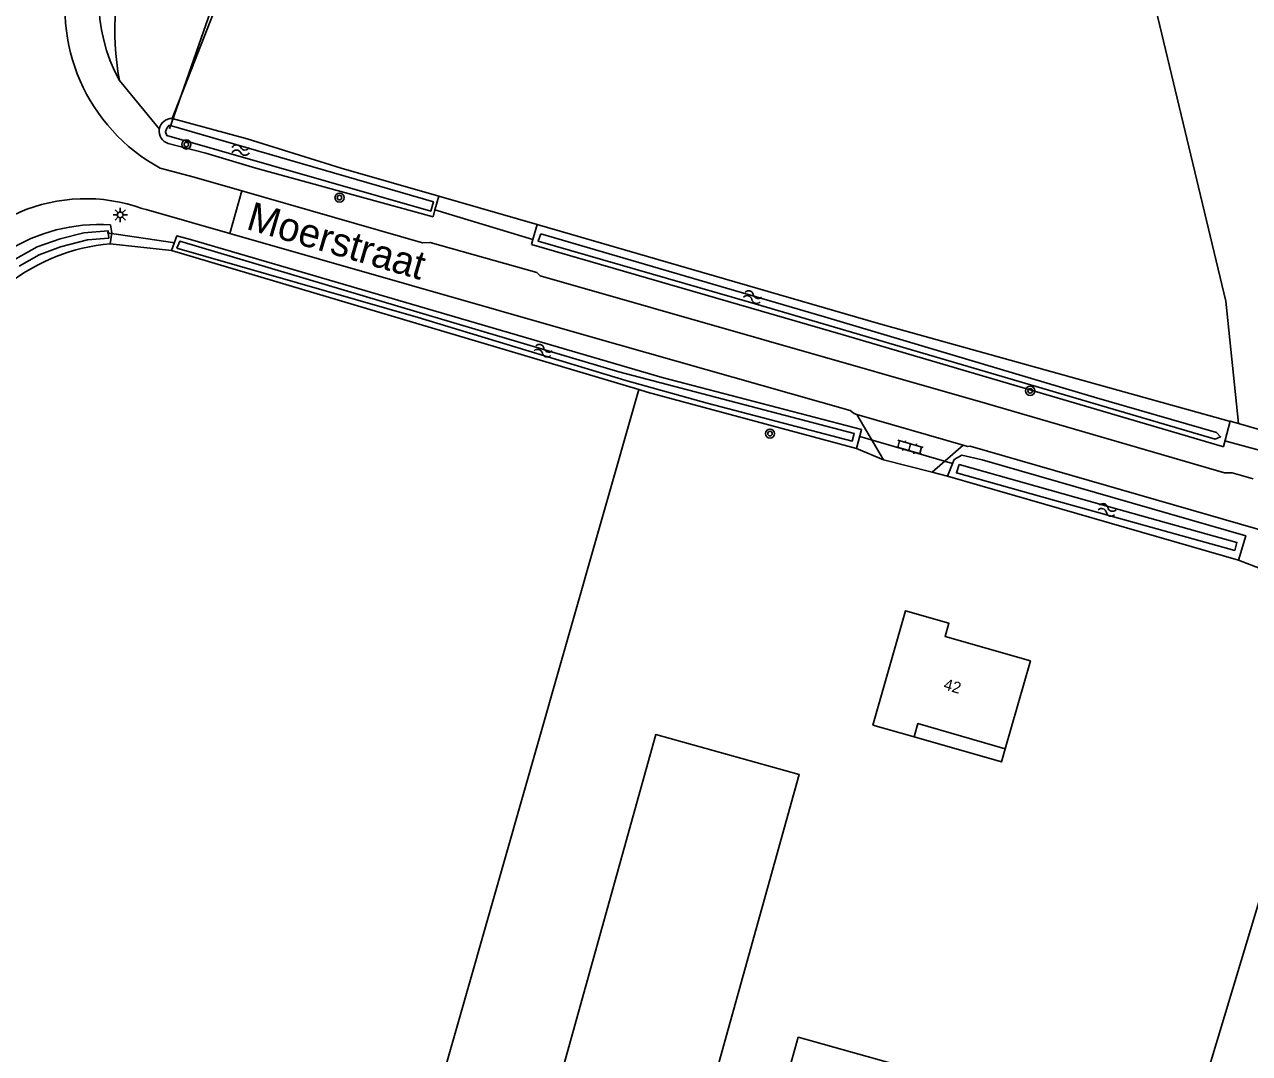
# Model space of a CAD drawing. Extents: x 133000 to 136000, y 400500 to 403500.
# Drawn here: x 134131.9 to 134239.1, y 400922.5 to 401012.6 of the extents above; entities that cross this region are included whole.
import ezdxf

# ---------------------------------------------------------------- set-up
doc = ezdxf.new("R2010")
doc.units = 0
for name, color, linetype in [('gg-anno-huisnummerreeks BGT', 7, 'Continuous'), ('gg-anno-openbare ruimte label', 7, 'Continuous'), ('gg-bbg-bijgebouw', 7, 'Continuous'), ('gg-bbg-gedigitaliseerde bebouwing', 7, 'Continuous'), ('gg-bbg-hoofdgebouw', 7, 'Continuous'), ('gg-bbg-luifel en loopbrug', 7, 'Continuous'), ('gg-knt-BGT kruinlijn', 7, 'Continuous'), ('gg-knt-bovenkant onderkant talud', 7, 'Continuous'), ('gg-knt-bronhoudergrens', 7, 'Continuous'), ('gg-knt-verharding', 7, 'Continuous'), ('gg-kntw-bovenkant insteek waterloop', 7, 'Continuous'), ('gg-kntw-waterlijn', 7, 'Continuous'), ('gg-kwrk-duiker nz buis', 7, 'Continuous'), ('gt-grn-groengrens', 7, 'Continuous'), ('gt-grn-weggrens', 7, 'Continuous'), ('gt-symb-boom', 7, 'Continuous'), ('gt-symb-klinker verharding', 7, 'Continuous'), ('gt-symb-lichtmast', 7, 'Continuous'), ('gt-symb-watersymbool', 7, 'Continuous')]:
    doc.layers.add(name, color=color, linetype=linetype)

# ---------------------------------------------------------------- blocks, each defined once
blk = doc.blocks.new('gt0-BOOM')
at = {"layer": 'gt-symb-boom'}
for radius in [0.4, 0.2]:
    blk.add_circle((0, 0), radius, dxfattribs=at)
blk = doc.blocks.new('gt0-WA')
at = {"layer": 'gt-symb-watersymbool'}
for centre, start, end in [((-0.32, 0.02), 28.0725, 151.9275), ((0.43, 0.42), 208.0725, 331.9275), ((-0.32, -0.43), 28.0725, 151.9275), ((0.43, -0.03), 208.0725, 331.9275)]:
    blk.add_arc(centre, 0.425, start, end, dxfattribs=at)
blk = doc.blocks.new('gt0-KL1')
at = {"layer": 'gt-symb-klinker verharding'}
for p, q in [((-1.15, 0.3), (1.15, 0.3)), ((-1, -0.3), (-1, 0.3)), ((-0.5, 0.3), (-0.5, 0.45)), ((0, -0.3), (0, 0.3)), ((0.5, 0.3), (0.5, 0.45)), ((1, -0.3), (1, 0.3)), ((-1.15, -0.3), (1.15, -0.3)), ((-0.5, -0.45), (-0.5, -0.3)), ((0.5, -0.45), (0.5, -0.3))]:
    blk.add_line(p, q, dxfattribs=at)
blk = doc.blocks.new('gt0-LMAST')
at = {"layer": 'gt-symb-lichtmast'}
for p, q in [((-0.18, 0.17), (-0.45, 0.44)), ((-0.01, 0.25), (-0.01, 0.62)), ((0.17, 0.17), (0.44, 0.44)), ((-0.26, 0), (-0.63, 0)), ((-0.18, -0.18), (-0.45, -0.45)), ((-0.01, -0.25), (-0.01, -0.63)), ((0.44, -0.45), (0.17, -0.18)), ((0.24, 0), (0.62, 0))]:
    blk.add_line(p, q, dxfattribs=at)
blk.add_circle((-0.01, 0), 0.25, dxfattribs=at)

msp = doc.modelspace()

# ---------------------------------------------------------------- linework, layer by layer
at = {"layer": 'gg-bbg-bijgebouw'}
for points in [[(134185.82, 400945.6), (134187.16, 400950.42), (134199.7, 400946.93), (134182.72, 400885.95), (134170.18, 400889.44), (134185.82, 400945.6)], [(134199.62, 400923.91), (134210.24, 400920.95), (134205.14, 400902.65), (134194.52, 400905.6), (134199.62, 400923.91)]]:
    msp.add_lwpolyline(points, dxfattribs=at)
at = {"layer": 'gg-bbg-gedigitaliseerde bebouwing'}
msp.add_line((134209.76, 400950.21), (134206.15, 400951.25), dxfattribs=at)
msp.add_lwpolyline([(134217.73, 400949.17), (134210.09, 400951.37), (134209.76, 400950.21)], dxfattribs=at)
at = {"layer": 'gg-bbg-hoofdgebouw'}
for points in [[(134206.15, 400951.25), (134209.02, 400961.25), (134212.8, 400960.16), (134212.47, 400959.01), (134219.94, 400956.86), (134217.73, 400949.17)], [(134249.63, 400935.44), (134248.85, 400935.66), (134249.33, 400937.36), (134253.57, 400936.11), (134253.35, 400935.28), (134254.25, 400933.61), (134256.02, 400933.02), (134257.78, 400933.95), (134258.37, 400935.73), (134257.6, 400937.3), (134260.37, 400946.48), (134248.51, 400950.06), (134245.99, 400941.69), (134245.52, 400941.83), (134244.11, 400937.13), (134240.65, 400938.17), (134233.92, 400915.78), (134243.51, 400912.9), (134250.04, 400934.62)]]:
    msp.add_lwpolyline(points, dxfattribs=at)
at = {"layer": 'gg-bbg-luifel en loopbrug'}
msp.add_lwpolyline([(134217.73, 400949.17), (134217.4, 400948.02), (134209.76, 400950.21)], dxfattribs=at)
at = {"layer": 'gg-knt-BGT kruinlijn'}
msp.add_arc((134152.73, 401014.63), 14.32, 148.6447, 209.1066, dxfattribs=at)
at = {"layer": 'gg-knt-bovenkant onderkant talud'}
msp.add_arc((134162.24, 401011.96), 22.44, 158.5636, 191.0401, dxfattribs=at)
at = {"layer": 'gg-knt-bronhoudergrens'}
msp.add_line((134168.17, 400997.55), (134176.77, 400995.07), dxfattribs=at)
for points in [[(134238.15, 400977.63), (134237.05, 400988.36), (134231.09, 401013.17), (134226.52, 401031.69), (134221.96, 401050.22), (134222.67, 401050.2), (134227.91, 401050.08)], [(134152.59, 400869.2), (134154.37, 400870.99), (134169.93, 400925.49), (134185.67, 400980.61)]]:
    msp.add_lwpolyline(points, dxfattribs=at)
at = {"layer": 'gg-knt-verharding'}
for p, q in [((134146.73, 400999.22), (134143.77, 401000)), ((134146.73, 400999.22), (134150.92, 400998.01)), ((134142.55, 400996.37), (134142.27, 400996.43)), ((134149.87, 400994.28), (134142.55, 400996.37)), ((134207.07, 400974.45), (134204.75, 400978.43)), ((134204.75, 400978.43), (134214.04, 400975.76)), ((134214.04, 400975.76), (134211.34, 400973.39)), ((134211.34, 400973.39), (134207.07, 400974.45))]:
    msp.add_line(p, q, dxfattribs=at)
for points in [[(134150.92, 400998.01), (134166.72, 400993.45), (134167.39, 400993.49), (134176.73, 400990.87), (134177.04, 400990.58), (134216.17, 400979.36), (134236.92, 400973.31), (134237.59, 400973.31), (134239.45, 400972.8)], [(134204.75, 400978.43), (134204.51, 400978.51), (134204.15, 400978.79), (134181.27, 400985.3), (134149.87, 400994.28)], [(134240.77, 400967.95), (134240.2, 400968.11), (134239.84, 400968.38), (134214.68, 400975.65), (134214.44, 400975.62), (134214.04, 400975.76)]]:
    msp.add_lwpolyline(points, dxfattribs=at)
for centre, radius, start, end in [((134151.4, 401014.03), 15.97, 165.6696, 241.4805), ((134137.25, 400982.6), 14.72, 70.0837, 156.0969)]:
    msp.add_arc(centre, radius, start, end, dxfattribs=at)
at = {"layer": 'gg-kntw-bovenkant insteek waterloop'}
for p, q in [((134152.13, 401000), (134167.65, 400995.72)), ((134168.17, 400997.55), (134159.62, 401000)), ((134168.17, 400997.55), (134167.82, 400996.34)), ((134167.82, 400996.34), (134167.65, 400995.72)), ((134176.77, 400995.07), (134176.39, 400993.74)), ((134176.39, 400993.74), (134176.26, 400993.31)), ((134144.76, 400992.79), (134185.67, 400980.61)), ((134185.67, 400980.61), (134186.4, 400980.39)), ((134186.4, 400980.39), (134204.73, 400975.45)), ((134237.43, 400977.84), (134237.35, 400977.86)), ((134238.15, 400965.69), (134212.67, 400973.03))]:
    msp.add_line(p, q, dxfattribs=at)
for points in [[(134159.62, 401000), (134151.39, 401002.55), (134144.83, 401004.35)], [(134152.13, 401000), (134147.76, 401001.31), (134144.48, 401002.16)], [(134139.42, 400995.03), (134139.53, 400994.32), (134139.4, 400993.38)], [(134237.35, 400977.86), (134206.63, 400986.41), (134176.77, 400995.07)], [(134187.71, 400981.67), (134146.43, 400993.76), (134145.22, 400994.06), (134144.76, 400992.79)], [(134176.26, 400993.31), (134203.54, 400985.39), (134236.76, 400975.64)], [(134204.73, 400975.45), (134205.17, 400977.13), (134187.71, 400981.67)], [(134236.76, 400975.64), (134236.83, 400975.62), (134237.43, 400977.84)], [(134212.67, 400973.03), (134213.28, 400974.5), (134213.95, 400974.87), (134215.73, 400974.45), (134238.79, 400967.81), (134238.15, 400965.69)]]:
    msp.add_lwpolyline(points, dxfattribs=at)
for centre, radius, start, end in [((134144.8, 401003.23), 1.12, 88.68, 171.0306), ((134144.8, 401003.23), 1.12, 171.0152, 253.3909), ((134138.43, 400980), 15.06, 86.2463, 158.231), ((134140.86, 400976.64), 16.8, 94.9787, 160.9509)]:
    msp.add_arc(centre, radius, start, end, dxfattribs=at)
at = {"layer": 'gg-kntw-waterlijn'}
for points in [[(134144.56, 401003.77), (134144.35, 401003.5), (134144.23, 401003.17), (134144.35, 401002.85), (134167.45, 400996.24), (134167.68, 400997.05), (134144.56, 401003.77)], [(134131.12, 400992.06), (134132.99, 400993.11), (134135.01, 400993.81), (134137.09, 400994.32), (134139.23, 400994.5), (134139.28, 400993.88), (134137.41, 400993.72), (134135.05, 400993.11), (134133.18, 400992.41), (134131.44, 400991.43)], [(134177.08, 400994.24), (134176.85, 400993.61), (134195.36, 400988.25), (134236.11, 400976.28), (134236.59, 400976.48), (134236.23, 400976.86), (134225.52, 400979.96), (134201.93, 400986.99), (134177.08, 400994.24)], [(134145.24, 400992.99), (134145.48, 400993.6), (134166.22, 400987.43), (134183.92, 400982.16), (134204.52, 400976.76), (134204.35, 400976.1), (134191.65, 400979.43), (134184.53, 400981.41), (134166.34, 400986.93), (134147.77, 400992.25), (134145.24, 400992.99)], [(134213.71, 400974.06), (134213.47, 400973.32), (134221.88, 400970.97), (134237.82, 400966.53), (134238.01, 400967.23), (134226.22, 400970.52), (134213.71, 400974.06)]]:
    msp.add_lwpolyline(points, dxfattribs=at)
at = {"layer": 'gg-kwrk-duiker nz buis'}
for p, q in [((134144.59, 401003.45), (134155.24, 401034.01)), ((134167.82, 400996.34), (134176.39, 400993.74)), ((134145.06, 400993.46), (134139.12, 400994.32)), ((134205.01, 400976.51), (134213.13, 400974.13)), ((134246.51, 400973.51), (134236.97, 400976.14))]:
    msp.add_line(p, q, dxfattribs=at)
at = {"layer": 'gt-grn-groengrens'}
for p, q in [((134156.36, 401033.95), (134144.83, 401004.35)), ((134140.21, 401007.66), (134143.7, 401003.41)), ((134139.4, 400993.38), (134144.76, 400992.79)), ((134237.43, 400977.84), (134238.15, 400977.63)), ((134238.15, 400977.63), (134247.02, 400975.08)), ((134204.73, 400975.45), (134207.07, 400974.45)), ((134211.34, 400973.39), (134212.67, 400973.03)), ((134238.15, 400965.69), (134243.32, 400963.69))]:
    msp.add_line(p, q, dxfattribs=at)
at = {"layer": 'gt-grn-weggrens'}
msp.add_line((134150.92, 400998.01), (134149.87, 400994.28), dxfattribs=at)

# ---------------------------------------------------------------- block references
at = {"layer": 'gt-symb-boom'}
for p in [(134146.06, 401002.07), (134159.47, 400997.42), (134219.92, 400980.5), (134197.15, 400976.76)]:
    msp.add_blockref('gt0-BOOM', p, dxfattribs=at)
at = {"layer": 'gt-symb-klinker verharding', "rotation": -15.898187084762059}
msp.add_blockref('gt0-KL1', (134209.37, 400975.57), dxfattribs=at)
at = {"layer": 'gt-symb-lichtmast'}
msp.add_blockref('gt0-LMAST', (134140.28, 400995.9), dxfattribs=at)
at = {"layer": 'gt-symb-watersymbool'}
msp.add_blockref('gt0-WA', (134150.76, 401001.58), dxfattribs=at)
at = {"layer": 'gt-symb-watersymbool', "rotation": -16.49622422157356}
for p in [(134195.57, 400988.73), (134177.24, 400984.03), (134226.6, 400970.1)]:
    msp.add_blockref('gt0-WA', p, dxfattribs=at)

# ---------------------------------------------------------------- texts
at = {"layer": 'gg-anno-huisnummerreeks BGT'}
msp.add_text('42', height=1, rotation=343.9, dxfattribs=at).set_placement((134212.27, 400954.38))
at = {"layer": 'gg-anno-openbare ruimte label'}
msp.add_text('Moerstraat', height=2.5, rotation=343.7, dxfattribs=at).set_placement((134151.2, 400994.69))

doc.saveas('drawing.dxf')
